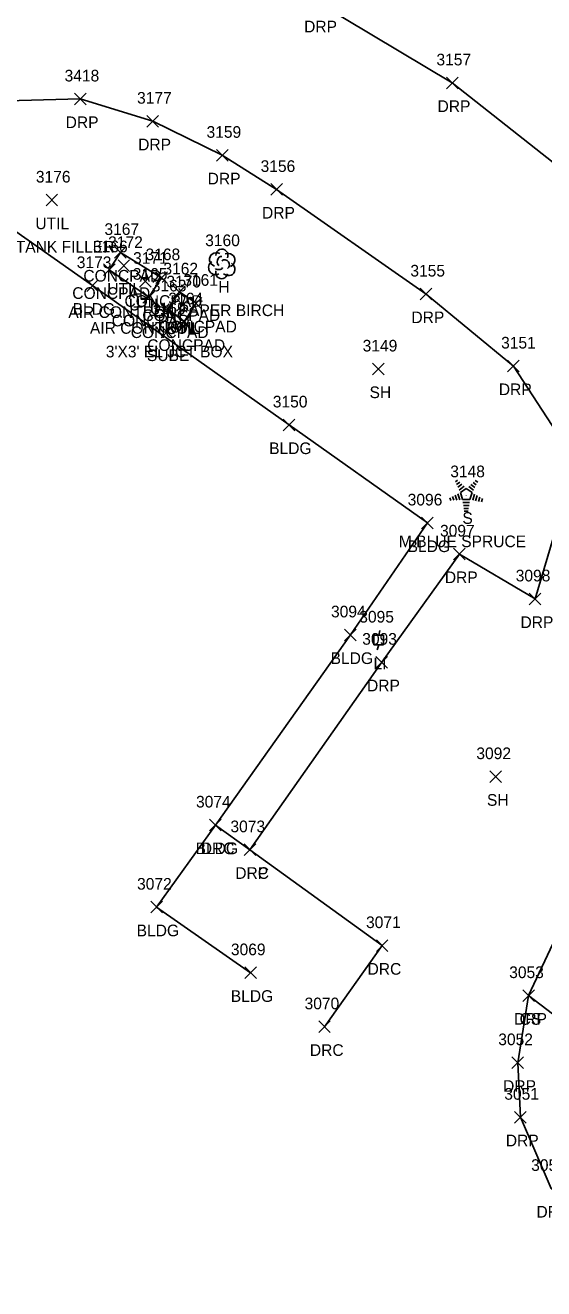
# Model space of a CAD drawing. Extents: x 1520648 to 1523413, y 732854 to 735518.
# Drawn here: x 1521640.4 to 1521729.4, y 733317 to 733533.8 of the extents above; entities that cross this region are included whole.
import ezdxf

# ---------------------------------------------------------------- set-up
doc = ezdxf.new("R2010")
doc.units = 0
for name, color, linetype in [('L_A', 7, 'Continuous'), ('L_C', 7, 'Continuous'), ('L_I', 7, 'Continuous'), ('L_TIC', 7, 'Continuous'), ('LBC', 7, 'Continuous'), ('LELB', 7, 'Continuous'), ('LS', 7, 'Continuous'), ('LTC', 7, 'Continuous'), ('LTD', 7, 'Continuous'), ('R_A', 7, 'Continuous'), ('R_I', 7, 'Continuous'), ('R_TIC', 7, 'Continuous'), ('RDP', 7, 'Continuous'), ('U_A', 7, 'Continuous'), ('U_C', 7, 'Continuous'), ('U_I', 7, 'Continuous'), ('U_TIC', 7, 'Continuous'), ('UDEFAULT', 7, 'Continuous'), ('ULP', 7, 'Continuous')]:
    doc.layers.add(name, color=color, linetype=linetype)

msp = doc.modelspace()

# ---------------------------------------------------------------- linework, layer by layer
at = {"layer": 'L_TIC'}
for points in [[(1521655.73, 733493.81), (1521657.73, 733495.81)], [(1521657.73, 733493.81), (1521655.73, 733495.81)], [(1521653.83, 733490.84), (1521655.83, 733492.84)], [(1521655.83, 733490.84), (1521653.83, 733492.84)], [(1521650.94, 733488.12), (1521652.94, 733490.12)], [(1521652.94, 733488.12), (1521650.94, 733490.12)], [(1521662.79, 733489.48), (1521664.79, 733491.48)], [(1521664.79, 733489.48), (1521662.79, 733491.48)], [(1521662.79, 733489.48), (1521664.79, 733491.48)], [(1521664.79, 733489.48), (1521662.79, 733491.48)], [(1521660.59, 733486.13), (1521662.59, 733488.13)], [(1521662.59, 733486.13), (1521660.59, 733488.13)], [(1521660.59, 733486.13), (1521662.59, 733488.13)], [(1521662.59, 733486.13), (1521660.59, 733488.13)], [(1521665.85, 733487.04), (1521667.85, 733489.04)], [(1521667.85, 733487.04), (1521665.85, 733489.04)], [(1521663.86, 733484.13), (1521665.86, 733486.13)], [(1521665.86, 733484.13), (1521663.86, 733486.13)], [(1521668.71, 733485.09), (1521670.71, 733487.09)], [(1521670.71, 733485.09), (1521668.71, 733487.09)], [(1521668.71, 733485.09), (1521670.71, 733487.09)], [(1521670.71, 733485.09), (1521668.71, 733487.09)], [(1521666.7, 733481.91), (1521668.7, 733483.91)], [(1521668.7, 733481.91), (1521666.7, 733483.91)], [(1521666.7, 733481.91), (1521668.7, 733483.91)], [(1521668.7, 733481.91), (1521666.7, 733483.91)], [(1521700.02, 733473.82), (1521702.02, 733475.82)], [(1521702.02, 733473.82), (1521700.02, 733475.82)], [(1521684.68, 733464.22), (1521686.68, 733466.22)], [(1521686.68, 733464.22), (1521684.68, 733466.22)], [(1521708.45, 733447.41), (1521710.45, 733449.41)], [(1521710.45, 733447.41), (1521708.45, 733449.41)], [(1521695.23, 733428.21), (1521697.23, 733430.21)], [(1521697.23, 733428.21), (1521695.23, 733430.21)], [(1521720.17, 733403.89), (1521722.17, 733405.89)], [(1521722.17, 733403.89), (1521720.17, 733405.89)], [(1521672.05, 733395.59), (1521674.05, 733397.59)], [(1521674.05, 733395.59), (1521672.05, 733397.59)], [(1521661.93, 733381.5), (1521663.93, 733383.5)], [(1521663.93, 733381.5), (1521661.93, 733383.5)], [(1521678.09, 733370.25), (1521680.09, 733372.25)], [(1521680.09, 733370.25), (1521678.09, 733372.25)], [(1521725.82, 733366.33), (1521727.82, 733368.33)], [(1521727.82, 733366.33), (1521725.82, 733368.33)]]:
    msp.add_lwpolyline(points, dxfattribs=at)
at = {"layer": 'LBC'}
msp.add_lwpolyline([(1521679.09, 733371.25), (1521662.93, 733382.5), (1521673.05, 733396.59), (1521696.23, 733429.21), (1521709.45, 733448.41), (1521685.68, 733465.22), (1521651.94, 733489.12), (1521627.13, 733506.6), (1521625.15, 733504.27), (1521612.31, 733486.16), (1521603.07, 733473.15), (1521579.92, 733440.36)], dxfattribs=at)
at = {"layer": 'LELB'}
msp.add_lwpolyline([(1521726.82, 733367.33), (1521741.15, 733397.8), (1521759.17, 733424.63), (1521776.4, 733455.04)], dxfattribs=at)
at = {"layer": 'LS'}
for points in [[(1521661.59, 733487.13), (1521654.83, 733491.84), (1521656.73, 733494.81), (1521663.79, 733490.48)], [(1521661.59, 733487.13), (1521663.79, 733490.48)], [(1521669.71, 733486.09), (1521666.85, 733488.04), (1521664.86, 733485.13), (1521667.7, 733482.91)], [(1521669.71, 733486.09), (1521667.7, 733482.91)]]:
    msp.add_lwpolyline(points, dxfattribs=at)
at = {"layer": 'LTC'}
for p, q in [((1521714.25, 733455.46), (1521714.61, 733455.72)), ((1521714.46, 733454.99), (1521714.99, 733455.38)), ((1521714.67, 733454.53), (1521715.37, 733455.04)), ((1521716.91, 733455), (1521717.59, 733454.51)), ((1521717.28, 733455.35), (1521717.83, 733454.95)), ((1521717.65, 733455.7), (1521718.07, 733455.39)), ((1521713.28, 733452.74), (1521713.44, 733452.27)), ((1521713.74, 733452.95), (1521713.95, 733452.3)), ((1521714.19, 733453.17), (1521714.47, 733452.33)), ((1521714.65, 733453.39), (1521714.98, 733452.37)), ((1521714.88, 733454.06), (1521715.76, 733454.7)), ((1521715.1, 733453.61), (1521716.12, 733454.34)), ((1521715.1, 733453.61), (1521715.49, 733452.41)), ((1521716.12, 733454.34), (1521717.11, 733453.62)), ((1521716.54, 733454.65), (1521717.35, 733454.06)), ((1521717.11, 733453.62), (1521716.72, 733452.41)), ((1521717.55, 733453.34), (1521717.21, 733452.3)), ((1521717.99, 733453.09), (1521717.71, 733452.21)), ((1521718.44, 733452.84), (1521718.2, 733452.11)), ((1521716.72, 733452.41), (1521715.49, 733452.41)), ((1521716.68, 733451.91), (1521715.54, 733451.91)), ((1521716.6, 733451.41), (1521715.61, 733451.41)), ((1521716.52, 733450.91), (1521715.68, 733450.91)), ((1521718.88, 733452.59), (1521718.7, 733452.02)), ((1521716.43, 733450.41), (1521715.76, 733450.41))]:
    msp.add_line(p, q, dxfattribs=at)
at = {"layer": 'LTD'}
msp.add_line((1521674.12, 733492.89), (1521674.12, 733492.89), dxfattribs=at)
msp.add_line((1521674.12, 733492.89), (1521674.12, 733492.89), dxfattribs=at)
msp.add_arc((1521674.16, 733494.32), 1.05, 335.5272, 180.9563, dxfattribs=at)
for centre, major_axis, ratio, start_param, end_param in [((1521673.33, 733493.55), (1.21, -0.51), 0.895232, 1.570796, 4.712389), ((1521673.91, 733493.35), (-0.208, -0.792), 0.645439, 3.141593, 6.283185), ((1521675.16, 733493.47), (-1.14, -0.48), 0.949671, 1.570796, 4.712389), ((1521673.03, 733492.18), (0.58, -1.04), 0.959034, 3.141593, 6.283185), ((1521673.66, 733492.14), (-0.625, -0.083), 0.423636, 0, 3.141593), ((1521674.62, 733492.72), (-0.5, 0.667), 0.989748, 3.141593, 6.283185), ((1521675.12, 733492.05), (-1.09, 0.79), 0.841452, 1.570796, 4.712389), ((1521674.12, 733491.39), (0.26, 1.06), 0.942809, 1.570796, 4.712389)]:
    msp.add_ellipse(centre, major_axis=major_axis, ratio=ratio, start_param=start_param, end_param=end_param, dxfattribs=at)
at = {"layer": 'R_TIC'}
for points in [[(1521712.69, 733522.9), (1521714.69, 733524.9)], [(1521714.69, 733522.9), (1521712.69, 733524.9)], [(1521648.85, 733520.14), (1521650.85, 733522.14)], [(1521650.85, 733520.14), (1521648.85, 733522.14)], [(1521661.29, 733516.33), (1521663.29, 733518.33)], [(1521663.29, 733516.33), (1521661.29, 733518.33)], [(1521673.22, 733510.48), (1521675.22, 733512.48)], [(1521675.22, 733510.48), (1521673.22, 733512.48)], [(1521682.55, 733504.62), (1521684.55, 733506.62)], [(1521684.55, 733504.62), (1521682.55, 733506.62)], [(1521708.2, 733486.68), (1521710.2, 733488.68)], [(1521710.2, 733486.68), (1521708.2, 733488.68)], [(1521723.21, 733474.33), (1521725.21, 733476.33)], [(1521725.21, 733474.33), (1521723.21, 733476.33)], [(1521713.94, 733442.08), (1521715.94, 733444.08)], [(1521715.94, 733442.08), (1521713.94, 733444.08)], [(1521726.93, 733434.38), (1521728.93, 733436.38)], [(1521728.93, 733434.38), (1521726.93, 733436.38)], [(1521700.59, 733423.52), (1521702.59, 733425.52)], [(1521702.59, 733423.52), (1521700.59, 733425.52)], [(1521672.05, 733395.59), (1521674.05, 733397.59)], [(1521674.05, 733395.59), (1521672.05, 733397.59)], [(1521677.96, 733391.35), (1521679.96, 733393.35)], [(1521679.96, 733391.35), (1521677.96, 733393.35)], [(1521677.96, 733391.35), (1521679.96, 733393.35)], [(1521679.96, 733391.35), (1521677.96, 733393.35)], [(1521700.67, 733374.91), (1521702.67, 733376.91)], [(1521702.67, 733374.91), (1521700.67, 733376.91)], [(1521725.82, 733366.33), (1521727.82, 733368.33)], [(1521727.82, 733366.33), (1521725.82, 733368.33)], [(1521690.77, 733360.98), (1521692.77, 733362.98)], [(1521692.77, 733360.98), (1521690.77, 733362.98)], [(1521723.94, 733354.82), (1521725.94, 733356.82)], [(1521725.94, 733354.82), (1521723.94, 733356.82)], [(1521724.41, 733345.47), (1521726.41, 733347.47)], [(1521726.41, 733345.47), (1521724.41, 733347.47)]]:
    msp.add_lwpolyline(points, dxfattribs=at)
at = {"layer": 'RDP'}
for points in [[(1521766, 733317.77), (1521759.15, 733317.04), (1521747.32, 733317.78), (1521745.22, 733320.11), (1521730.68, 733334.25), (1521725.41, 733346.47), (1521724.94, 733355.82), (1521726.82, 733367.33), (1521739.16, 733357.93), (1521759.27, 733389.99), (1521775.49, 733415.6), (1521793.24, 733444), (1521776.4, 733455.04), (1521760.93, 733467.25), (1521758.1, 733472.44), (1521748.94, 733490.42), (1521732.1, 733509.37), (1521713.69, 733523.9), (1521690.78, 733537.56)], [(1521678.96, 733392.35), (1521701.59, 733424.52), (1521714.94, 733443.08), (1521727.93, 733435.38), (1521734.93, 733458.92), (1521724.21, 733475.33), (1521709.2, 733487.68), (1521683.55, 733505.62), (1521674.22, 733511.48), (1521662.29, 733517.33), (1521649.85, 733521.14), (1521628.82, 733520.6), (1521627.26, 733520.31), (1521618.6, 733518.02), (1521610.73, 733513.2), (1521601.46, 733505.07), (1521592.79, 733495.19), (1521593.24, 733493.56)], [(1521691.77, 733361.98), (1521701.67, 733375.91), (1521678.96, 733392.35), (1521673.05, 733396.59)]]:
    msp.add_lwpolyline(points, dxfattribs=at)
at = {"layer": 'U_TIC'}
for points in [[(1521663.74, 733480.18), (1521665.74, 733482.18)], [(1521665.74, 733480.18), (1521663.74, 733482.18)]]:
    msp.add_lwpolyline(points, dxfattribs=at)
at = {"layer": 'UDEFAULT'}
for points in [[(1521643.96, 733502.8), (1521645.96, 733504.8)], [(1521645.96, 733502.8), (1521643.96, 733504.8)], [(1521656.32, 733491.57), (1521658.32, 733493.57)], [(1521658.32, 733491.57), (1521656.32, 733493.57)], [(1521660.03, 733488.86), (1521662.03, 733490.86)], [(1521662.03, 733488.86), (1521660.03, 733490.86)], [(1521666.41, 733484.81), (1521668.41, 733486.81)], [(1521668.41, 733484.81), (1521666.41, 733486.81)]]:
    msp.add_lwpolyline(points, dxfattribs=at)
at = {"layer": 'ULP'}
for p, q in [((1521700.25, 733427.48), (1521700.25, 733429.15)), ((1521700.25, 733429.15), (1521701.91, 733429.15)), ((1521701.25, 733429.98), (1521701.08, 733429.15)), ((1521701.91, 733429.15), (1521701.91, 733427.48)), ((1521701.91, 733427.48), (1521700.25, 733427.48)), ((1521700.83, 733426.65), (1521701.08, 733427.48)), ((1521701.08, 733428.32), (1521701.08, 733428.32))]:
    msp.add_line(p, q, dxfattribs=at)

# ---------------------------------------------------------------- texts
at = {"layer": 'L_A'}
for s, p in [('CONCPAD', (1521650.37, 733489.81)), ('H', (1521673.55, 733487.89)), ('CONCPAD', (1521648.47, 733486.84)), ('CONCPAD', (1521657.43, 733485.48)), ('CONCPAD', (1521657.43, 733485.48)), ('BLDG', (1521648.53, 733484.12)), ('CONCPAD', (1521655.24, 733482.13)), ('CONCPAD', (1521655.24, 733482.13)), ('CONCPAD', (1521660.49, 733483.04)), ('CONCPAD', (1521663.35, 733481.09)), ('CONCPAD', (1521663.35, 733481.09)), ('CONCPAD', (1521658.5, 733480.13)), ('CONCPAD', (1521661.34, 733477.91)), ('CONCPAD', (1521661.34, 733477.91)), ('SH', (1521699.5, 733469.82)), ('BLDG', (1521682.27, 733460.22)), ('S', (1521715.44, 733448.25)), ('BLDG', (1521706.04, 733443.41)), ('BLDG', (1521692.82, 733424.21)), ('SH', (1521719.66, 733399.89)), ('BLDG', (1521669.64, 733391.59)), ('BLDG', (1521659.52, 733377.5)), ('BLDG', (1521675.68, 733366.25)), ('CS', (1521725.26, 733362.33))]:
    msp.add_text(s, height=2, dxfattribs=at).set_placement(p)
at = {"layer": 'L_C'}
for s, p in [('2M.PAPER BIRCH', (1521662.27, 733483.89)), ('M.BLUE SPRUCE', (1521704.54, 733444.25))]:
    msp.add_text(s, height=2, dxfattribs=at).set_placement(p)
at = {"layer": 'L_I'}
for s, p in [('3167', (1521653.99, 733497.81)), ('3166', (1521652.03, 733494.84)), ('3160', (1521671.29, 733495.89)), ('3173', (1521649.24, 733492.12)), ('3168', (1521661.05, 733493.48)), ('3168', (1521661.05, 733493.48)), ('3165', (1521658.85, 733490.13)), ('3165', (1521658.85, 733490.13)), ('3162', (1521664.11, 733491.04)), ('3163', (1521662.12, 733488.13)), ('3161', (1521667.53, 733489.09)), ('3161', (1521667.53, 733489.09)), ('3164', (1521664.96, 733485.91)), ('3164', (1521664.96, 733485.91)), ('3149', (1521698.32, 733477.82)), ('3150', (1521682.9, 733468.22)), ('3148', (1521713.36, 733456.25)), ('3096', (1521706.05, 733451.41)), ('3094', (1521692.89, 733432.21)), ('3092', (1521717.84, 733407.89)), ('3074', (1521669.71, 733399.59)), ('3072', (1521659.59, 733385.5)), ('3069', (1521675.7, 733374.25)), ('3053', (1521723.48, 733370.33))]:
    msp.add_text(s, height=2, dxfattribs=at).set_placement(p)
at = {"layer": 'LTC'}
msp.add_text('.', height=1.04, rotation=270, dxfattribs=at).set_placement((1521716, 733453.35))
at = {"layer": 'R_A'}
for s, p in [('DRP', (1521688.27, 733532.56)), ('DRP', (1521711.18, 733518.9)), ('DRP', (1521647.33, 733516.14)), ('DRP', (1521659.78, 733512.33)), ('DRP', (1521671.71, 733506.48)), ('DRP', (1521681.04, 733500.62)), ('DRP', (1521706.69, 733482.68)), ('DRP', (1521721.7, 733470.33)), ('DRP', (1521712.43, 733438.08)), ('DRP', (1521725.42, 733430.38)), ('DRP', (1521699.07, 733419.52)), ('DRC', (1521670.53, 733391.59)), ('DRC', (1521676.45, 733387.35)), ('DRP', (1521676.45, 733387.35)), ('DRC', (1521699.16, 733370.91)), ('DRP', (1521724.31, 733362.33)), ('DRC', (1521689.26, 733356.98)), ('DRP', (1521722.43, 733350.82)), ('DRP', (1521722.9, 733341.47)), ('DRP', (1521728.16, 733329.25))]:
    msp.add_text(s, height=2, dxfattribs=at).set_placement(p)
at = {"layer": 'R_I'}
for s, p in [('3157', (1521710.99, 733526.9)), ('3418', (1521647.15, 733524.14)), ('3177', (1521659.59, 733520.33)), ('3159', (1521671.52, 733514.48)), ('3156', (1521680.8, 733508.62)), ('3155', (1521706.51, 733490.68)), ('3151', (1521722.09, 733478.33)), ('3097', (1521711.6, 733446.08)), ('3098', (1521724.6, 733438.38)), ('3093', (1521698.25, 733427.52)), ('3074', (1521669.71, 733399.59)), ('3073', (1521675.62, 733395.35)), ('3073', (1521675.62, 733395.35)), ('3071', (1521698.9, 733378.91)), ('3053', (1521723.48, 733370.33)), ('3070', (1521688.35, 733364.98)), ('3052', (1521721.6, 733358.82)), ('3051', (1521722.64, 733349.47)), ('3050', (1521727.25, 733337.25))]:
    msp.add_text(s, height=2, dxfattribs=at).set_placement(p)
at = {"layer": 'U_A'}
for s, p in [('UTIL', (1521642.13, 733498.8)), ('UTIL', (1521654.48, 733487.57)), ('UTIL', (1521658.19, 733484.86)), ('UTIL', (1521664.58, 733480.81)), ('SUBE', (1521661.28, 733476.18)), ('LI', (1521700.18, 733423.32))]:
    msp.add_text(s, height=2, dxfattribs=at).set_placement(p)
at = {"layer": 'U_C'}
for s, p in [('FUEL TANK FILLER', (1521631.18, 733494.8)), ('AIR CONTROL', (1521647.79, 733483.57)), ('AIR CONTROL', (1521651.5, 733480.86)), ("3'X3' EL JCT BOX", (1521654.23, 733476.81))]:
    msp.add_text(s, height=2, dxfattribs=at).set_placement(p)
at = {"layer": 'U_I'}
for s, p in [('3176', (1521642.22, 733506.8)), ('3172', (1521654.63, 733495.57)), ('3171', (1521658.9, 733492.86)), ('3170', (1521664.63, 733488.81)), ('3169', (1521662, 733484.18)), ('3095', (1521697.74, 733431.32))]:
    msp.add_text(s, height=2, dxfattribs=at).set_placement(p)

doc.saveas('drawing.dxf')
